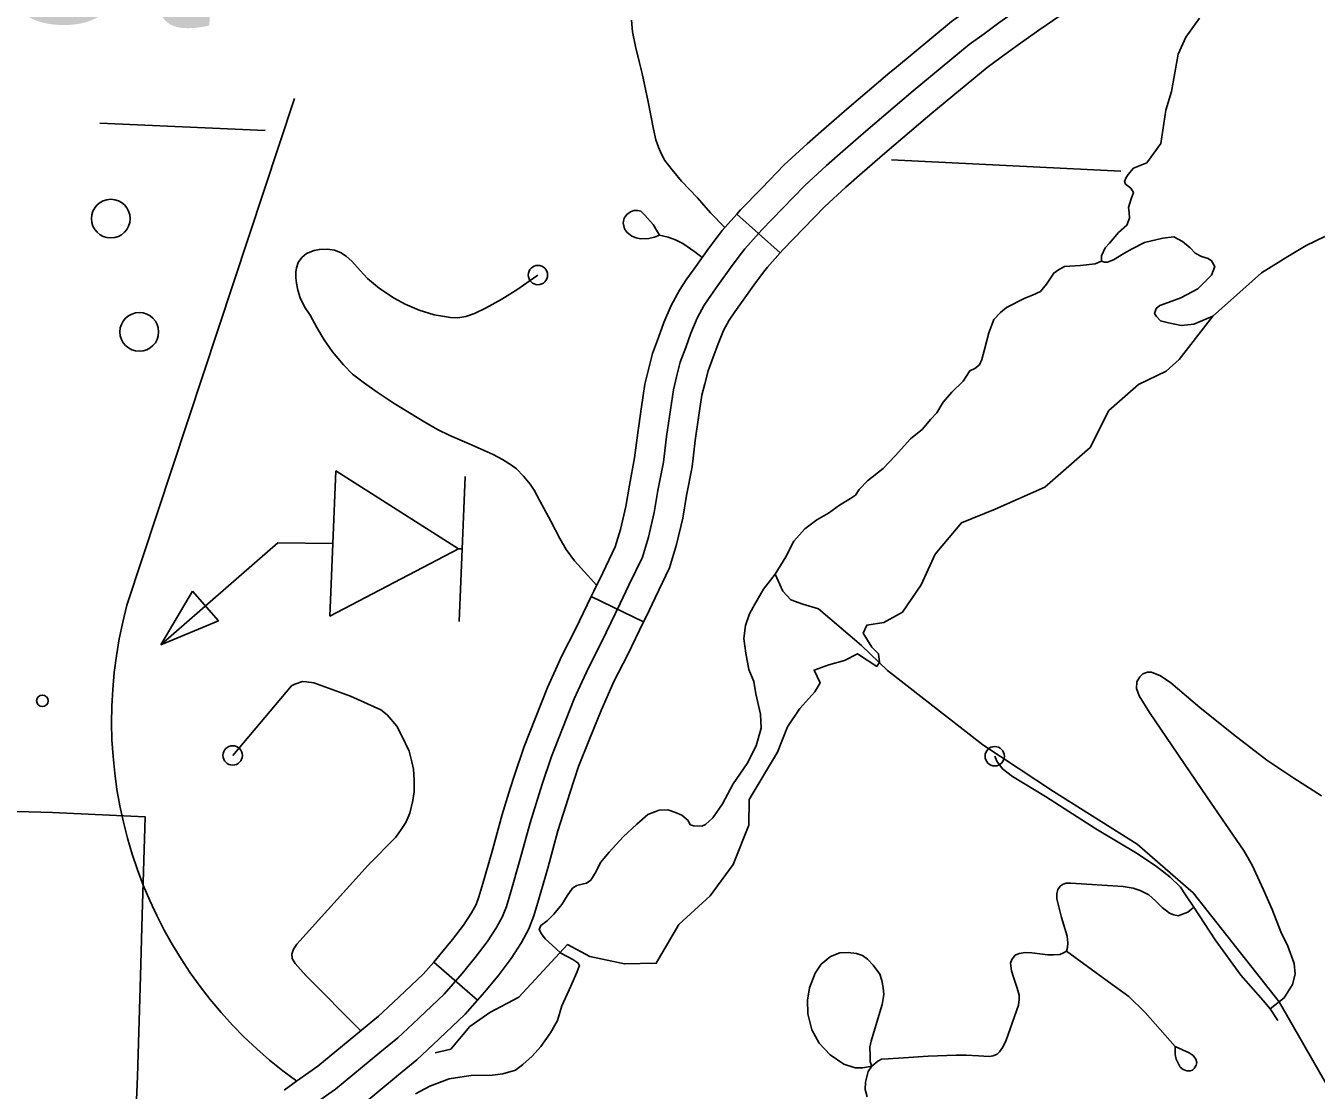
# Model space of a CAD drawing. Extents: x 653372 to 905732, y 627442 to 787275.
# Drawn here: x 697790 to 701123, y 739573 to 742323 of the extents above; entities that cross this region are included whole.
import ezdxf

# ---------------------------------------------------------------- set-up
doc = ezdxf.new("R2010")
doc.units = 0
for name, color, linetype in [('31', 7, 'Continuous'), ('32', 7, 'Continuous'), ('35', 7, 'Continuous'), ('4', 7, 'Continuous'), ('56', 7, 'Continuous'), ('57', 7, 'Continuous'), ('6', 7, 'Continuous'), ('63', 7, 'Continuous'), ('9', 7, 'Continuous')]:
    doc.layers.add(name, color=color, linetype=linetype)

msp = doc.modelspace()

# ---------------------------------------------------------------- linework, layer by layer
at = {"layer": '31'}
for p, q in [((699626.6, 741836.9), (699738.3, 741736.8)), ((699385.3, 740783.2), (699250.3, 740848.6)), ((699250.3, 740848.6), (699250.3, 740848.6)), ((698843.4, 739904.5), (698956.8, 739806.3))]:
    msp.add_line(p, q, dxfattribs=at)
for points in [[(699646.6, 741746.9), (699690.8, 741796.2), (699744.3, 741851.5), (699801.2, 741910), (699858, 741962.4), (699900.2, 741999.4), (699959.1, 742051.1), (700081.6, 742155), (700226.5, 742274.9), (700264.6, 742302.7), (700303, 742330.8), (700363.4, 742373.5), (700418, 742410.7), (700477.2, 742450.6), (700560.9, 742501.6), (700643, 742553.2), (700735.4, 742612.4), (700827.9, 742674.9), (700901.4, 742725.1), (700965.7, 742765.4), (701032.7, 742803.9), (701086.5, 742832.1), (701135.1, 742856.6), (701183.6, 742875.9)], [(700021.3, 742202.2), (700033.4, 742212.5), (700180.4, 742334.1), (700220.3, 742363.2), (700259.3, 742391.7), (700320.7, 742435.1), (700375.9, 742472.8), (700436.7, 742513.8), (700453.8, 742524.2)], [(700118.3, 742087.8), (700129.8, 742097.5), (700272.5, 742215.7), (700308.8, 742242.1), (700346.8, 742269.9), (700406.2, 742311.9), (700460.1, 742348.6), (700517.7, 742387.5), (700531.8, 742396)], [(699626.6, 741836.9), (699636, 741847.4), (699690.5, 741903.7), (699748.9, 741963.8), (699807.8, 742018.2), (699850.7, 742055.8), (699910.2, 742107.9), (700021.3, 742202.2)], [(699738.3, 741736.8), (699745.7, 741745.1), (699798.1, 741799.3), (699853.6, 741856.3), (699908.1, 741906.6), (699949.6, 741943), (700008.1, 741994.4), (700118.3, 742087.8)], [(699379.1, 741332.7), (699388.6, 741397.7), (699397.9, 741435), (699408.5, 741476.4), (699423.9, 741518.4), (699438, 741556.8), (699456.4, 741600.6), (699477.8, 741640.4), (699497.3, 741669.2), (699515.6, 741695.6), (699554.1, 741748.6), (699578.3, 741780.5), (699588.2, 741794.1), (699626.6, 741836.9)], [(699264.3, 740877.6), (699240.1, 740904.2), (699206.7, 740941.4), (699185.5, 740970.3), (699169.4, 740998.4), (699145.4, 741043.8), (699117, 741096.1), (699102.6, 741123.7), (699092.3, 741138.7), (699075.4, 741160.1), (699057.3, 741178.7), (699044.3, 741188.5), (699021, 741202.7), (698996.6, 741215.9), (698934.7, 741243.7), (698885, 741265), (698852.7, 741280.7), (698820.5, 741299.2), (698780.6, 741323.5), (698741.2, 741347.3), (698696.9, 741376.4), (698664.2, 741399.9), (698633.9, 741423.5), (698610.6, 741447.6), (698582.2, 741481.2), (698560.5, 741512.4), (698541.7, 741544.1), (698524.6, 741575.7), (698510, 741597), (698498.2, 741620.5), (698492.1, 741640.5), (698488.6, 741658.6), (698486.8, 741672.2), (698487.2, 741686.9), (698489.2, 741697.6), (698493.6, 741711.6), (698503, 741724.3), (698514.7, 741734.7), (698534.7, 741742.6), (698548.3, 741745.5), (698568.7, 741746.6), (698587.3, 741743.8), (698602.9, 741737.7), (698617.3, 741728.2), (698632.1, 741714.8), (698653.5, 741691.5), (698672.6, 741670), (698703.5, 741644.2), (698741.2, 741619.9), (698769.5, 741603.8), (698805.5, 741588.6), (698844.2, 741576.7), (698866.1, 741572.7), (698886.3, 741569.8), (698905.5, 741568.6), (698926, 741572.6), (698948.8, 741580.3), (698976.9, 741594.2), (699018.9, 741617.2), (699060.6, 741642.6), (699089.5, 741663.7), (699112.5, 741679.4)], [(698532.4, 739535.3), (698589.3, 739575.8), (698704.4, 739670.7), (698750.4, 739708.5), (698789.8, 739745.1), (698870.7, 739821.5), (698916.8, 739874.7), (698950.7, 739915.9), (698981.7, 739956.7), (699005.3, 739993.7), (699020.8, 740021.9), (699031, 740048.4), (699042.2, 740085.8), (699066.1, 740167.3), (699092.1, 740264.5), (699123.2, 740364.1), (699147.3, 740435.5), (699175.9, 740507.9), (699206.4, 740584.1), (699241.9, 740663.2), (699276.6, 740730.9), (699324.9, 740830.4), (699347.5, 740878), (699382.3, 740950.1), (699397.9, 741002.6), (699412.8, 741066.3), (699422.4, 741122.9), (699436.4, 741195.7), (699444.6, 741261.9), (699462.3, 741383.2), (699470.6, 741416.7), (699480.2, 741454.2), (699494.3, 741492.6), (699507.8, 741529.3), (699524.1, 741568.3), (699542, 741601.5), (699559.1, 741626.7), (699576.8, 741652.1), (699614.3, 741703.9), (699638.5, 741735.8), (699646.6, 741746.9)], [(699738.3, 741736.8), (699705, 741699.7), (699698.7, 741691), (699674.6, 741659.2), (699637.9, 741608.7), (699620.9, 741584.3), (699606.3, 741562.6), (699591.9, 741535.9), (699577.6, 741501.9), (699564.7, 741466.8), (699551.9, 741431.9), (699543.3, 741398.4), (699536, 741368.7), (699527.5, 741311.1)], [(699250.3, 740848.6), (699257.3, 740862.9), (699279.8, 740910.4), (699312.1, 740977.3), (699325.4, 741021.8), (699339.2, 741081.1), (699348.6, 741136.3), (699362.3, 741207.4), (699370.2, 741271.9), (699379.1, 741332.7)], [(699527.5, 741311.1), (699518.9, 741251.9), (699510.5, 741184), (699496.2, 741109.6), (699486.4, 741051.5), (699470.5, 740983.3), (699452.4, 740922.9), (699415.1, 740845.6), (699392.5, 740798), (699385.3, 740783.2)], [(699041, 740352.6), (699051.9, 740387.3), (699076.9, 740461.3), (699106.2, 740535.6), (699137.3, 740613.4), (699174.3, 740695.7), (699209.5, 740764.3), (699250.3, 740848.6)], [(699184.2, 740307.8), (699194.5, 740341), (699217.7, 740409.7), (699245.6, 740480.1), (699275.4, 740554.8), (699309.6, 740630.7), (699343.8, 740697.4), (699385.3, 740783.2)], [(701136.5, 740334.1), (701064.4, 740379.4), (700995.3, 740426.2), (700908.7, 740492.4), (700822.2, 740562.5), (700746.9, 740626.1), (700720.3, 740644.3), (700697.1, 740653.3), (700686.5, 740653.7), (700675, 740649.5), (700667.2, 740641.4), (700659.3, 740628.7), (700658.8, 740611.3), (700665.3, 740592), (700691.7, 740549), (700840.4, 740331.6), (700936.2, 740190.9), (700957.1, 740155.1), (700986.2, 740091.4), (701008.9, 740039.9), (701031.4, 739982.4), (701049.2, 739945.5), (701065.3, 739900.4), (701068.2, 739873), (701061.4, 739846.7), (701039.9, 739811.7), (701003.4, 739783.3)], [(700292.3, 740436.3), (700297.9, 740423.3), (700312.7, 740404), (700337.8, 740383.6), (700423.6, 740332.2), (700553.8, 740248.6), (700660.6, 740184.6), (700710.1, 740151.4), (700744.4, 740124.7), (700771.9, 740098.2), (700785.4, 740078.5), (700806.7, 740046.2), (700861.5, 739962.3), (700928.1, 739870.4), (700985.3, 739805.3), (701003.4, 739783.3), (701023.9, 739753.6)], [(698843.4, 739904.5), (698859.4, 739923.1), (698891.8, 739962.5), (698920.2, 739999.6), (698940.8, 740031.9), (698952.6, 740053.5), (698959.9, 740072.7), (698970.3, 740107.1), (698993.8, 740187.5), (699020, 740285.4), (699041, 740352.6)], [(698956.8, 739806.3), (698974.1, 739826.3), (699009.5, 739869.3), (699043.3, 739913.7), (699069.9, 739955.4), (699089, 739990.4), (699102, 740024.2), (699114.1, 740064.5), (699138.3, 740147.1), (699164.1, 740243.6), (699184.2, 740307.8)], [(700477.5, 739932.2), (700479.9, 739942.1), (700481.2, 739954.5), (700479.5, 739971.2), (700465.1, 740019.6), (700452.9, 740068), (700452.4, 740081.7), (700455.3, 740091.9), (700461.6, 740100.2), (700469.4, 740105.6), (700477.2, 740107.9), (700489.2, 740108), (700623.8, 740099.6), (700649.8, 740095.4), (700668, 740089.3), (700689.9, 740078), (700707.9, 740062.4), (700724.7, 740045.2), (700744, 740030.9), (700754.6, 740026.3), (700766.1, 740024.3), (700777.7, 740027.8), (700790.7, 740033.8), (700806.7, 740046.2)], [(699975.2, 739635.5), (699951.3, 739630.9), (699931.5, 739631.5), (699902.4, 739640.7), (699867.3, 739664.7), (699838.9, 739695), (699820.1, 739729.5), (699809.2, 739770.7), (699808.9, 739805.9), (699813.7, 739837.7), (699828.3, 739875.6), (699844.3, 739898.8), (699867.9, 739918.5), (699892.5, 739928), (699913.6, 739929.3), (699935.3, 739926.7), (699950.5, 739921.8), (699963.6, 739911.8), (699978.5, 739896.7), (699995.7, 739873.1), (700000.3, 739857), (700004.2, 739838.4), (700005.6, 739820.4), (700001.6, 739795), (699985.3, 739740.5), (699973.3, 739700), (699970, 739684.9), (699970.2, 739662.3), (699971, 739646.3), (699975.2, 739635.5)], [(699962.6, 739556.6), (699957.5, 739575.3), (699958.7, 739593.8), (699965.1, 739621.5), (699975.2, 739635.5), (699990.3, 739648.5), (700000.1, 739653.3), (700016.7, 739654.7), (700056.4, 739657.4), (700120.5, 739661.2), (700192.8, 739664.1), (700218.3, 739664), (700250.2, 739661.8), (700278.3, 739660.9), (700287.9, 739661.9), (700298.3, 739666.7), (700304.2, 739672.9), (700312.9, 739684.2), (700321.8, 739703.1), (700353.7, 739792.9), (700355.4, 739807.6), (700355.8, 739819.1), (700349.9, 739837.1), (700340.6, 739865.5), (700335.9, 739881.5), (700332.7, 739901.4), (700336.8, 739911.5), (700345.5, 739922.7), (700355.8, 739926.9), (700371.2, 739929), (700387.8, 739927.9), (700429.8, 739922.8), (700444.5, 739923), (700460.6, 739924.4), (700469.6, 739928), (700477.5, 739932.2)], [(700477.5, 739932.2), (700586, 739853.3), (700638.8, 739815.8), (700681.2, 739774.2), (700758.2, 739686.3)], [(698456.7, 739573.4), (698488.9, 739596.4), (698543.7, 739635.3), (698656.8, 739728.6), (698701, 739765), (698738.5, 739799.8), (698816.5, 739873.4), (698843.4, 739904.5)], [(698956.8, 739806.3), (698924.9, 739769.5), (698841, 739690.3), (698799.8, 739652), (698752.1, 739612.8), (698635, 739516.2), (698575.9, 739474.2), (698543.7, 739451.3)], [(700758.2, 739686.3), (700777.6, 739677.6), (700794.1, 739670.2), (700804.6, 739663), (700811.6, 739653.4), (700813.9, 739645.2), (700812.8, 739638), (700807.5, 739629.5), (700803.1, 739625.4), (700797, 739623.9), (700788.4, 739623.3), (700778.7, 739627), (700771.6, 739633.3), (700765.9, 739643.4), (700761.1, 739653.3), (700758.4, 739665.4), (700758.2, 739686.3)]]:
    msp.add_lwpolyline(points, dxfattribs=at)
for centre in [(699112.5, 741679.4), (700292.3, 740436.3)]:
    msp.add_circle(centre, 25, dxfattribs=at)
at = {"layer": '32'}
for points in [[(699354.3, 742337.5), (699356.8, 742308), (699364.1, 742269.9), (699373.7, 742231.2), (699381.8, 742199.9), (699387.7, 742171.4), (699397.1, 742127.1), (699411.4, 742056.3), (699416.8, 742028.4), (699423.6, 742010.1), (699431.5, 741991.8), (699440.6, 741975.7), (699459.1, 741951.4), (699483.6, 741921.8), (699524.7, 741878.8), (699558.6, 741840.5), (699594.6, 741803)], [(699426.7, 741782.6), (699413.5, 741777.3), (699399.3, 741773.8), (699377.2, 741773.3), (699366.6, 741775.4), (699354.8, 741780.2), (699342.1, 741790.2), (699336.2, 741798.9), (699332.7, 741814.2), (699335.3, 741826), (699342.4, 741836), (699351.6, 741842.5), (699360.2, 741846.2), (699369.8, 741846.5), (699378.2, 741844), (699388.7, 741834), (699410, 741809.7), (699419.1, 741795.3), (699426.7, 741782.6)], [(699536.9, 741725), (699517.5, 741739.2), (699486.5, 741760.5), (699467.5, 741770.1), (699449.1, 741776.8), (699426.7, 741782.6)], [(698324.1, 740438.3), (698475.9, 740617.8), (698484.6, 740622.6), (698504.1, 740629.1), (698514.8, 740628.8), (698534, 740626.1), (698628.6, 740591.8), (698706.8, 740555.9), (698722.8, 740543.3), (698748.3, 740514), (698759.8, 740490.8), (698779.9, 740449.5), (698787, 740422.1), (698790.7, 740402.8), (698792.7, 740374.8), (698792.5, 740344.2), (698789, 740322.1), (698781.5, 740288.8), (698771.5, 740264.8), (698759.6, 740247.3), (698745.4, 740227), (698674, 740154.6), (698490.2, 739951), (698481.2, 739937.7), (698476.5, 739925), (698477.6, 739913.5), (698485.8, 739900.4), (698512.7, 739869.6), (698655.1, 739727.2)]]:
    msp.add_lwpolyline(points, dxfattribs=at)
msp.add_circle((698324.1, 740438.3), 25, dxfattribs=at)
at = {"layer": '35'}
for points in [[(700567.7, 741715.5), (700551.6, 741708.5), (700513.6, 741703.6), (700472.6, 741701.8), (700457.2, 741693.2), (700444.9, 741684.4), (700425.8, 741656.2), (700410.1, 741637), (700390.1, 741627), (700370.2, 741620), (700322.6, 741595.7), (700307, 741582.5), (700289.8, 741564.9), (700276.7, 741530.4), (700266.3, 741486.8), (700259.4, 741461.2), (700253, 741447.8), (700240.6, 741437.6), (700228.3, 741431.9), (700210.8, 741405.1), (700181.2, 741377.2), (700159.2, 741350.6), (700143.2, 741323.8), (700126.1, 741306.1), (700105.6, 741281), (700074.6, 741256.2), (700035.4, 741211.9), (700004.1, 741179.5), (699963.8, 741147.4), (699941.9, 741125.3), (699932.4, 741110.5), (699920, 741101.7), (699891.3, 741084.9), (699863.4, 741064.5), (699832.6, 741047.3), (699801.6, 741023.9), (699773.4, 740991.5), (699752.5, 740951.2), (699725.4, 740906.5), (699695.5, 740868), (699673.1, 740829.3), (699658.7, 740804), (699648.7, 740774), (699644.7, 740740.8), (699649.6, 740702.8), (699657.4, 740660.1), (699670.1, 740629.4), (699675.2, 740597.5), (699687.3, 740544.8), (699689.2, 740508.4)], [(700015.1, 740657.6), (699948.2, 740722.6), (699837.3, 740816.9), (699796.5, 740829.5), (699765.5, 740840.4), (699744.8, 740862.4), (699725.4, 740906.5)], [(700015.1, 740657.6), (700261.6, 740465.9), (700444.5, 740345.1), (700660.1, 740209.2), (700805.2, 740083.7), (701027.3, 739801.3), (701210.9, 739480.9), (701366.4, 739281.9), (701473, 739218.4), (701590, 739164.4), (701666.7, 739114.1), (701778, 739042.7), (701978, 738913.5), (702128.3, 738790.7)], [(699689.2, 740508.4), (699675.8, 740463.4), (699653.2, 740417.1), (699616.8, 740365.1), (699589.5, 740312.9), (699564.1, 740277.3), (699545.4, 740259.7), (699536.2, 740255.4), (699515, 740256.1), (699506.1, 740259.4), (699500.3, 740270.2), (699484.1, 740284.3), (699467.6, 740290.8), (699448.1, 740297.5), (699425.4, 740296.6), (699396.3, 740285.4), (699368.3, 740260.5), (699332.5, 740228.2), (699296.4, 740188.4), (699274.4, 740161.8), (699263.1, 740138.6), (699248.8, 740116.4), (699238, 740108.3), (699226.5, 740105.7), (699212.8, 740102.3), (699202, 740095.8), (699187.8, 740075.8), (699174.2, 740053.4), (699153.8, 740028.3), (699136.6, 740011.4), (699120.4, 739999), (699117.1, 739993), (699115.5, 739988.5), (699122, 739977.7), (699131.4, 739964.6), (699158.7, 739939.5), (699172, 739927.8), (699187.6, 739919), (699202.5, 739910.9), (699215.9, 739902.2), (699219.5, 739895.3), (699212.1, 739875.8), (699197.4, 739841.8), (699173.9, 739791), (699163, 739753.4), (699145.3, 739721.4), (699120.1, 739686.5), (699097.3, 739661.5), (699073.2, 739640.2), (699054.6, 739625.6), (699021.8, 739616)], [(699021.8, 739616), (698994.8, 739612.2), (698940, 739611.2), (698921.8, 739608.7), (698883, 739603.1), (698833.2, 739584.1), (698796.3, 739564)]]:
    msp.add_lwpolyline(points, dxfattribs=at)
at = {"layer": '4'}
for points in [[(698408.4, 742052.7), (697981.2, 742072)], [(700618, 741947.4), (700025.9, 741977)]]:
    msp.add_lwpolyline(points, dxfattribs=at)
at = {"layer": '56'}
for centre in [(698009.4, 741825.1), (698082.9, 741532.5)]:
    msp.add_circle(centre, 50, dxfattribs=at)
at = {"layer": '57'}
for p, q in [((698590.5, 741173.2), (698574.7, 740798.5)), ((698907, 740972.2), (698590.5, 741173.2)), ((698925, 741159.1), (698909.1, 740784.4)), ((698574.7, 740798.5), (698907, 740972.2)), ((698907, 740972.2), (698917, 740971.7)), ((698138.2, 740724.1), (698220.1, 740863)), ((698220.1, 740863), (698287.1, 740786.1)), ((698287.1, 740786.1), (698138.2, 740724.1))]:
    msp.add_line(p, q, dxfattribs=at)
msp.add_lwpolyline([(698582.6, 740985.9), (698440.9, 740987.5), (698138.2, 740724.1)], dxfattribs=at)
msp.add_circle((697832.6, 740579.4), 15, dxfattribs=at)
at = {"layer": '6'}
for points in [[(698847.2, 739669.8), (698887.5, 739679.2), (698936.7, 739738.3), (698988.4, 739774.3), (699063.2, 739814.1), (699188.8, 739949.5), (699246.6, 739919.2), (699335.7, 739899.5), (699418.2, 739901.4), (699476.5, 740001.5), (699557.6, 740075.4), (699616.6, 740156.6), (699657.3, 740258.3), (699657.9, 740324.1), (699731.4, 740447.1), (699757.5, 740512.3), (699789.1, 740559.7), (699827.6, 740602.7), (699841.3, 740625.6), (699825.6, 740658.7), (699863.8, 740672.1), (699904.7, 740683.6), (699938, 740701), (699987.7, 740668.1), (699994.6, 740678.9), (699992.1, 740700.5), (699974.7, 740718.3), (699952.7, 740754.2), (699962.1, 740775.1), (700005.6, 740781.3), (700054.5, 740808.5), (700102.5, 740879.1), (700138.5, 740958.2), (700206.3, 741039.2), (700293.8, 741074.7), (700421.9, 741131.3), (700538.7, 741234.2), (700587.4, 741329.2), (700663.8, 741396.2), (700735.2, 741431), (700768.8, 741461.1), (700855.8, 741573.1)], [(696106.1, 740362.1), (696503.1, 740348.3), (696594.5, 740345.2), (696763.2, 740338.2), (697577.2, 740304), (697675.8, 740299.8), (697693, 740792), (697732.1, 740788.5), (697705.3, 740295.3), (697858.7, 740290.9), (698098.4, 740279.3), (698090.7, 740025.7), (698086, 739868.1), (698078.3, 739608.7), (698065.8, 739304.5)]]:
    msp.add_lwpolyline(points, dxfattribs=at)
at = {"layer": '63'}
msp.add_line((698483.7, 742135.8), (698050.9, 740826.1), dxfattribs=at)
msp.add_arc((699157.3, 740528.1), 1145.9, 164.925, 234.359, dxfattribs=at)
at = {"layer": '9'}
for points in [[(700855.8, 741573.1), (700806.7, 741552.2), (700773.8, 741549.3), (700741.2, 741555.5), (700720.4, 741561.4), (700710.2, 741572.2), (700705.2, 741580.2), (700709.6, 741593.2), (700719, 741600.8), (700740.2, 741608), (700773.3, 741620.1), (700817.3, 741643.7), (700852.5, 741679.4), (700861, 741701.5), (700852.3, 741716.1), (700843.2, 741721.7), (700826.4, 741727.4), (700809.6, 741735.8), (700796.9, 741749.3), (700777.7, 741765.6), (700754.5, 741778.1), (700726.8, 741775), (700679.3, 741763.3), (700647.3, 741747.2), (700625.9, 741734.7), (700599.2, 741718.5), (700583.3, 741712.4), (700575.5, 741712.7), (700567.7, 741715.5), (700568.1, 741728.6), (700577.9, 741749.3), (700588.7, 741762.1), (700611.8, 741789), (700633.4, 741808), (700640.5, 741826.1), (700639.6, 741840.6), (700637.4, 741853.8), (700644.6, 741875.9), (700650.4, 741892.7), (700644.1, 741903.4), (700630, 741914.3), (700627.6, 741921), (700631.9, 741931.3), (700637.3, 741939), (700650.9, 741955.7), (700685.4, 741969.1), (700721, 742019.2), (700734.1, 742105.4), (700748.7, 742153.5), (700766, 742250), (700785.7, 742294), (700821.2, 742342.8)], [(701145, 741779.3), (701097.1, 741755.8), (701049, 741727), (700981.1, 741684.7), (700901.6, 741613.7), (700855.8, 741573.1)]]:
    msp.add_lwpolyline(points, dxfattribs=at)

# ---------------------------------------------------------------- texts
at = {"layer": '63'}
msp.add_text('Inset', height=528, rotation=358.28, dxfattribs=at).set_placement((696739, 742367.1))

doc.saveas('drawing.dxf')
